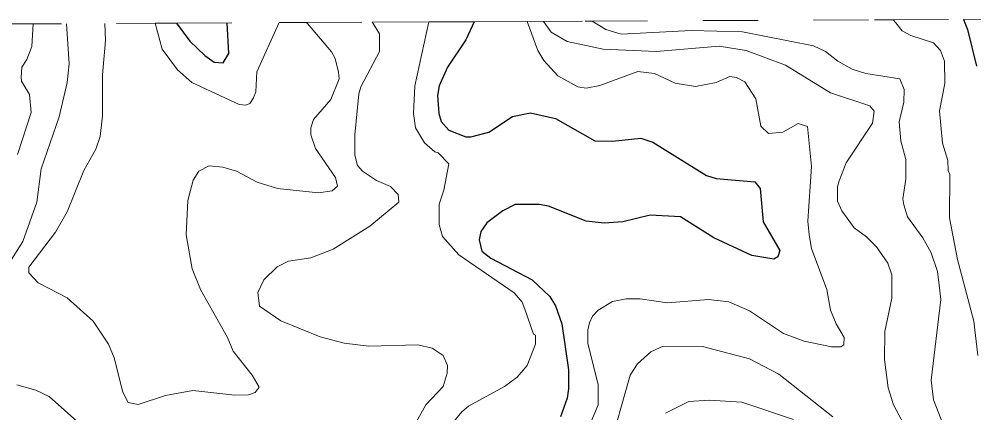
# Model space of a CAD drawing. Extents: x 423 to 448.8, y 7456.3 to 7484.
# Drawn here: x 426.16 to 427.888, y 7483.239 to 7483.951 of the extents above; entities that cross this region are included whole.
import ezdxf

# ---------------------------------------------------------------- set-up
doc = ezdxf.new("R2010")
doc.units = 0
doc.header["$LTSCALE"] = 0.032
doc.linetypes.add('SHORT_DASHED', pattern=[2.7, 1.5, -1.2])
for name, color, linetype, lineweight in [('1', 7, 'Continuous', 25), ('2', 7, 'Continuous', 13), ('22', 7, 'SHORT_DASHED', 13)]:
    doc.layers.add(name, color=color, linetype=linetype, lineweight=lineweight)

msp = doc.modelspace()

# ---------------------------------------------------------------- linework, layer by layer
at = {"layer": '1'}
for points in [[(427.8686, 7483.9509), (427.8759, 7483.9325), (427.8921, 7483.866)], [(426.4447, 7483.9441), (426.469, 7483.9116), (426.496, 7483.8853), (426.5131, 7483.8737), (426.5293, 7483.8722), (426.5394, 7483.8892), (426.5365, 7483.9445)], [(426.9835, 7483.9466), (426.9686, 7483.914), (426.9354, 7483.8645), (426.9199, 7483.8304), (426.9168, 7483.8134), (426.9192, 7483.7809), (426.9238, 7483.7662), (426.9377, 7483.7507), (426.9686, 7483.7383), (426.9772, 7483.7383), (427.0097, 7483.7469), (427.053, 7483.7755), (427.0855, 7483.7817), (427.1303, 7483.7716), (427.2015, 7483.7314), (427.234, 7483.7306), (427.285, 7483.736), (427.3066, 7483.7291), (427.4041, 7483.6687), (427.4211, 7483.6633), (427.4915, 7483.6572), (427.5008, 7483.6448), (427.5062, 7483.5844), (427.5364, 7483.5326), (427.5328, 7483.5212), (427.5255, 7483.5171), (427.4861, 7483.5241), (427.4172, 7483.5558), (427.3569, 7483.5937), (427.302, 7483.5968), (427.2525, 7483.5845), (427.2185, 7483.5821), (427.186, 7483.586), (427.118, 7483.6131), (427.1009, 7483.6162), (427.0576, 7483.6162), (427.0352, 7483.6046), (427.0065, 7483.5829), (426.9957, 7483.5674), (426.9926, 7483.552), (426.9973, 7483.5319), (427.0135, 7483.5187), (427.0885, 7483.48), (427.1202, 7483.4499), (427.1303, 7483.4329), (427.1419, 7483.4004), (427.1543, 7483.3168), (427.1543, 7483.2828), (427.152, 7483.2658), (427.1396, 7483.2318)]]:
    msp.add_lwpolyline(points, dxfattribs=at)
at = {"layer": '2'}
for points in [[(427.7414, 7483.9503), (427.7461, 7483.9444), (427.7576, 7483.9302), (427.7738, 7483.9217), (427.8148, 7483.9085), (427.8272, 7483.8946), (427.8342, 7483.8753), (427.8349, 7483.8351), (427.8256, 7483.7856), (427.8311, 7483.7268), (427.8404, 7483.6958), (427.8411, 7483.6773), (427.8442, 7483.6703), (427.8435, 7483.5922), (427.8581, 7483.5164), (427.8875, 7483.405), (427.8945, 7483.3431)], [(426.1433, 7483.5118), (426.1666, 7483.5489), (426.1921, 7483.62), (426.1998, 7483.6804), (426.2323, 7483.7747), (426.247, 7483.8366), (426.2509, 7483.8706), (426.2455, 7483.9431)], [(426.1854, 7483.9428), (426.1828, 7483.9016), (426.1743, 7483.8783), (426.165, 7483.8644), (426.1635, 7483.8459), (426.1642, 7483.8389), (426.1789, 7483.8149), (426.182, 7483.7825), (426.1573, 7483.7067)], [(426.3153, 7483.9434), (426.3166, 7483.9124), (426.3112, 7483.8505), (426.3112, 7483.7763), (426.3066, 7483.7392), (426.2988, 7483.7159), (426.2772, 7483.6773), (426.247, 7483.603), (426.2261, 7483.5659), (426.1774, 7483.5025), (426.1774, 7483.4924), (426.1944, 7483.4746), (426.247, 7483.4475), (426.2942, 7483.405), (426.322, 7483.3633), (426.3321, 7483.3385), (426.3476, 7483.2766), (426.3576, 7483.258), (426.3754, 7483.2542), (426.4249, 7483.2704), (426.4744, 7483.2797), (426.5502, 7483.2712), (426.575, 7483.272), (426.5874, 7483.2758), (426.5943, 7483.2859), (426.5819, 7483.3076), (426.5471, 7483.3509), (426.5371, 7483.3756), (426.4883, 7483.4623), (426.4729, 7483.4994), (426.4621, 7483.5613), (426.4651, 7483.6231), (426.4752, 7483.6603), (426.4852, 7483.6765), (426.5038, 7483.6858), (426.5286, 7483.6835), (426.5533, 7483.6765), (426.5905, 7483.6564), (426.6276, 7483.6448), (426.7018, 7483.6371), (426.7266, 7483.6409), (426.7359, 7483.6494), (426.7327, 7483.6649), (426.6964, 7483.7175), (426.6879, 7483.7422), (426.6879, 7483.7546), (426.6925, 7483.77), (426.7242, 7483.8057), (426.739, 7483.8435), (426.7382, 7483.8552), (426.732, 7483.8799), (426.725, 7483.8923), (426.6817, 7483.9432), (426.68, 7483.9452)], [(426.6304, 7483.945), (426.5904, 7483.8559), (426.5881, 7483.8196), (426.5842, 7483.8088), (426.5773, 7483.7987), (426.5703, 7483.7956), (426.558, 7483.7971), (426.4728, 7483.8366), (426.4465, 7483.8598), (426.4187, 7483.8969), (426.4065, 7483.9439)], [(426.7991, 7483.9458), (426.8005, 7483.9437), (426.8124, 7483.9248), (426.8124, 7483.893), (426.7784, 7483.8289), (426.7745, 7483.8165), (426.7675, 7483.7422), (426.7675, 7483.7051), (426.7722, 7483.6865), (426.7815, 7483.6765), (426.807, 7483.6595), (426.8318, 7483.6486), (426.8457, 7483.6339), (426.8472, 7483.62), (426.7946, 7483.5767), (426.7281, 7483.535), (426.6879, 7483.5195), (426.6477, 7483.5133), (426.6268, 7483.5032), (426.6028, 7483.48), (426.592, 7483.4568), (426.5951, 7483.4321), (426.6337, 7483.4058), (426.7049, 7483.3764), (426.7482, 7483.3655), (426.7931, 7483.3601), (426.8813, 7483.3625), (426.9076, 7483.3563), (426.9276, 7483.3431), (426.9354, 7483.3246), (426.9346, 7483.3107), (426.9276, 7483.2867), (426.8959, 7483.2534), (426.8782, 7483.2225)], [(426.9408, 7483.2163), (426.9609, 7483.241), (426.9733, 7483.2511), (427.0383, 7483.2866), (427.0615, 7483.3037), (427.0793, 7483.3246), (427.0947, 7483.3633), (427.0947, 7483.3795), (427.0908, 7483.3818), (427.0754, 7483.4267), (427.07, 7483.4391), (427.0561, 7483.456), (426.9555, 7483.5249), (426.9261, 7483.5581), (426.9199, 7483.5798), (426.9199, 7483.6169), (426.9284, 7483.6417), (426.9377, 7483.6897), (426.9184, 7483.7097), (426.9122, 7483.7113), (426.8936, 7483.7275), (426.8774, 7483.7546), (426.8735, 7483.7809), (426.8758, 7483.8304), (426.9011, 7483.9462)], [(427.0793, 7483.9471), (427.0986, 7483.8946), (427.1094, 7483.8768), (427.135, 7483.849), (427.1713, 7483.8289), (427.186, 7483.8265), (427.2108, 7483.8312), (427.2796, 7483.8567), (427.3098, 7483.8528), (427.3469, 7483.8358), (427.384, 7483.8296), (427.4211, 7483.8366), (427.4459, 7483.8474), (427.4583, 7483.8459), (427.4729, 7483.8382), (427.4931, 7483.8072), (427.5023, 7483.7577), (427.5163, 7483.7446), (427.5418, 7483.7469), (427.5697, 7483.7624), (427.5867, 7483.7569), (427.5936, 7483.685), (427.5874, 7483.586), (427.5898, 7483.5613), (427.5936, 7483.5365), (427.6214, 7483.4623), (427.6284, 7483.4251), (427.6385, 7483.4004), (427.6532, 7483.3756), (427.6524, 7483.3624), (427.647, 7483.3586), (427.63, 7483.3586), (427.5805, 7483.3686), (427.5434, 7483.3826), (427.4815, 7483.4235), (427.4444, 7483.4398), (427.4072, 7483.4444), (427.333, 7483.4382), (427.2835, 7483.4452), (427.2587, 7483.4452), (427.234, 7483.4406), (427.2076, 7483.4251), (427.1976, 7483.4143), (427.1922, 7483.4019), (427.1891, 7483.3896), (427.1891, 7483.3648), (427.2077, 7483.2905), (427.2077, 7483.2534), (427.1922, 7483.2163)], [(427.7259, 7483.3354), (427.7266, 7483.3865), (427.739, 7483.4468), (427.739, 7483.4886), (427.732, 7483.5102), (427.7112, 7483.5396), (427.6934, 7483.5574), (427.6709, 7483.5736), (427.6485, 7483.6046), (427.6408, 7483.6223), (427.6408, 7483.6479), (427.6439, 7483.6587), (427.6563, 7483.6912), (427.7042, 7483.7631), (427.7073, 7483.7848), (427.6996, 7483.7948), (427.6284, 7483.818), (427.5465, 7483.8683), (427.4753, 7483.8946), (427.4265, 7483.9023), (427.3129, 7483.893), (427.217, 7483.8969), (427.152, 7483.9109), (427.1225, 7483.9278), (427.1087, 7483.9472)], [(427.8326, 7483.2163), (427.8148, 7483.2627), (427.8102, 7483.2983), (427.828, 7483.4444), (427.8249, 7483.47), (427.8218, 7483.4947), (427.8102, 7483.5288), (427.7955, 7483.5558), (427.7677, 7483.5937), (427.7607, 7483.6154), (427.7591, 7483.6262), (427.7646, 7483.6618), (427.7646, 7483.6974), (427.7553, 7483.7314), (427.7522, 7483.7655), (427.7607, 7483.801), (427.7615, 7483.8242), (427.7537, 7483.8436), (427.6919, 7483.8528), (427.6671, 7483.8606), (427.6416, 7483.8753), (427.6192, 7483.893), (427.5975, 7483.9031), (427.4691, 7483.9286), (427.3763, 7483.931), (427.2494, 7483.924), (427.2216, 7483.9325), (427.1972, 7483.9477)], [(427.2424, 7483.224), (427.2657, 7483.3076), (427.2788, 7483.3276), (427.3028, 7483.3493), (427.3252, 7483.3601), (427.3964, 7483.3594), (427.4815, 7483.337), (427.5348, 7483.3091), (427.6323, 7483.2318)], [(427.7707, 7483.2008), (427.7421, 7483.2534), (427.7328, 7483.2844), (427.7259, 7483.3354)], [(426.2702, 7483.2194), (426.2146, 7483.2689), (426.1905, 7483.2805), (426.1558, 7483.2897)], [(427.3299, 7483.2387), (427.3716, 7483.2596), (427.4088, 7483.2619), (427.4676, 7483.2588), (427.5611, 7483.2271)]]:
    msp.add_lwpolyline(points, dxfattribs=at)
at = {"layer": '22'}
for points in [[(427.1972, 7483.9477), (427.7081, 7483.9501), (427.7414, 7483.9503), (427.8686, 7483.9509), (427.9773, 7483.9514)], [(426.1341, 7483.9426), (426.1365, 7483.9426), (426.4065, 7483.9439), (426.4447, 7483.9441), (426.6304, 7483.945)], [(426.6304, 7483.945), (426.6604, 7483.9451), (426.68, 7483.9452), (426.7991, 7483.9458), (426.9011, 7483.9462), (426.9835, 7483.9466), (427.0793, 7483.9471)], [(427.0793, 7483.9471), (427.1842, 7483.9476), (427.1972, 7483.9477)]]:
    msp.add_lwpolyline(points, dxfattribs=at)

doc.saveas('drawing.dxf')
